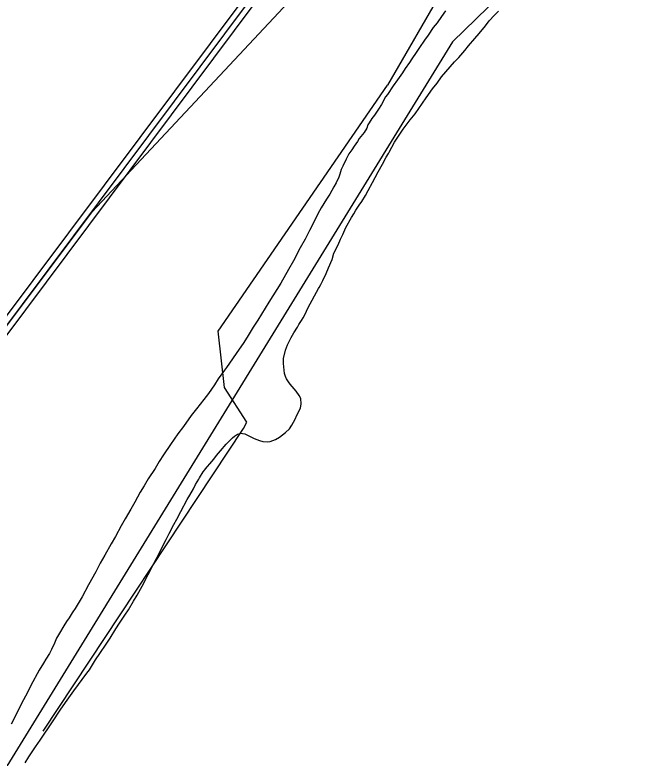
# Model space of a CAD drawing. Extents: x 3355724 to 3393621, y 594744 to 620174.
# Drawn here: x 3362947 to 3364516, y 602094 to 603981 of the extents above; entities that cross this region are included whole.
import ezdxf

# ---------------------------------------------------------------- set-up
doc = ezdxf.new("R2010")
doc.units = 0
for name, color, linetype in [('V-ROAD-CNTR', 7, 'Continuous'), ('V-SITE-VEGE', 7, 'Continuous'), ('V-TOPO-SHOR', 7, 'Continuous'), ('V-UTIL-LINE', 7, 'Continuous')]:
    doc.layers.add(name, color=color, linetype=linetype)

msp = doc.modelspace()

# ---------------------------------------------------------------- linework, layer by layer
at = {"layer": 'V-ROAD-CNTR'}
for points in [[(3365608.1, 606361.6), (3365604.5, 606349.4), (3365597.5, 606319.8), (3365426.9, 606011.5), (3365282.1, 605723.1), (3365159.8, 605480.8), (3365092.5, 605317.2), (3365068.2, 605283.4), (3365052.5, 605271.7), (3364787.5, 605066.8), (3364327.4, 604729), (3364296.5, 604702.4), (3364261.4, 604673.4), (3363762.3, 604219.1), (3363586.7, 604084.1), (3363567, 604065.7), (3363533.9, 604030.6), (3362631.9, 602825.4), (3361819.1, 601774.4), (3361797.9, 601745.3), (3361789.5, 601727.1), (3361787.9, 601713.6), (3361760.1, 601307.1), (3361715, 600678.7)], [(3365622.5, 606357.3), (3365619, 606345.6), (3365611.6, 606314.3), (3365440.1, 606004.5), (3365295.5, 605716.3), (3365173.4, 605474.5), (3365105.7, 605309.9), (3365079, 605272.8), (3365061.6, 605259.8), (3364796.6, 605054.8), (3364336.7, 604717.3), (3364306.1, 604691), (3364271.2, 604662.1), (3363771.9, 604207.6), (3363596.4, 604072.7), (3363577.6, 604055), (3363545.4, 604020.9), (3362643.9, 602816.3), (3361831.1, 601765.4), (3361810.9, 601737.7), (3361804.1, 601723), (3361802.9, 601712.2), (3361775.1, 601306.1), (3361729.5, 600672.3)], [(3365636.8, 606353.1), (3365633.5, 606341.7), (3365625.7, 606308.9), (3365453.4, 605997.5), (3365308.9, 605709.6), (3365187.1, 605468.3), (3365118.9, 605302.6), (3365089.8, 605262.2), (3365070.7, 605247.8), (3364805.6, 605042.8), (3364346.1, 604705.5), (3364315.8, 604679.5), (3364281, 604650.7), (3363781.6, 604196.1), (3363606.1, 604061.3), (3363588.2, 604044.4), (3363556.9, 604011.2), (3362655.8, 602807.2), (3361843.1, 601756.4), (3361823.9, 601730), (3361818.7, 601718.8), (3361817.8, 601710.9), (3361790, 601305), (3361746.2, 600694.2)]]:
    msp.add_lwpolyline(points, dxfattribs=at)
at = {"layer": 'V-SITE-VEGE'}
for p, q in [((3364031.5, 603976.7), (3364020.1, 603961.2)), ((3364041.8, 603991.6), (3364031.5, 603976.7)), ((3364152.3, 603965.8), (3364166.1, 603980.1)), ((3364166.1, 603980.1), (3364175.8, 603990.4)), ((3364020.1, 603961.2), (3364010.3, 603948.7)), ((3364143.1, 603953.2), (3364152.3, 603965.8)), ((3364010.3, 603948.7), (3363997.7, 603929.8)), ((3364127.1, 603933.7), (3364143.1, 603953.2)), ((3363997.7, 603929.8), (3363988, 603917.2)), ((3364099.6, 603902.2), (3364115.6, 603921.1)), ((3364115.6, 603921.1), (3364127.1, 603933.7)), ((3363988, 603917.2), (3363975.4, 603898.3)), ((3364090.4, 603890.8), (3364099.6, 603902.2)), ((3363967.3, 603885.7), (3363955.9, 603869.1)), ((3363975.4, 603898.3), (3363967.3, 603885.7)), ((3364080.1, 603878.8), (3364090.4, 603890.8)), ((3363955.9, 603869.1), (3363949.6, 603860.5)), ((3364064.7, 603862.2), (3364075, 603872.5)), ((3364075, 603872.5), (3364080.1, 603878.8)), ((3363939.3, 603845.1), (3363932.4, 603834.2)), ((3363949.6, 603860.5), (3363939.3, 603845.1)), ((3364030.9, 603823.3), (3364064.7, 603862.2)), ((3363932.4, 603834.2), (3363919.8, 603815.9)), ((3363919.8, 603815.9), (3363908.9, 603801)), ((3364008.5, 603792.9), (3364020, 603807.8)), ((3364020, 603807.8), (3364030.9, 603823.3)), ((3363908.9, 603801), (3363894, 603779.2)), ((3363991.9, 603770.6), (3364008.5, 603792.9)), ((3363889.4, 603772.9), (3363878.5, 603753.5)), ((3363894, 603779.2), (3363889.4, 603772.9)), ((3363964.4, 603730), (3363991.9, 603770.6)), ((3363878.5, 603753.5), (3363871.1, 603742)), ((3363871.1, 603742), (3363860.8, 603726.6)), ((3363853.9, 603718), (3363847.6, 603707.1)), ((3363860.8, 603726.6), (3363853.9, 603718)), ((3363934, 603691.1), (3363951.8, 603714.5)), ((3363951.8, 603714.5), (3363964.4, 603730)), ((3363841.3, 603693.4), (3363834.4, 603682.5)), ((3363844.2, 603702), (3363841.3, 603693.4)), ((3363847.6, 603707.1), (3363844.2, 603702)), ((3363834.4, 603682.5), (3363822.5, 603666.8)), ((3363911.7, 603657.9), (3363923.7, 603675.6)), ((3363923.7, 603675.6), (3363934, 603691.1)), ((3363817.8, 603659.3), (3363809.3, 603647.9)), ((3363822.5, 603666.8), (3363817.8, 603659.3)), ((3363898.5, 603632.7), (3363911.7, 603657.9)), ((3363803.4, 603638.5), (3363796.1, 603627.8)), ((3363809.3, 603647.9), (3363803.4, 603638.5)), ((3363796.1, 603627.8), (3363789, 603614.5)), ((3363881.3, 603602.3), (3363891.1, 603620.1)), ((3363891.1, 603620.1), (3363896.8, 603628.7)), ((3363896.8, 603628.7), (3363898.5, 603632.7)), ((3363789, 603614.5), (3363781, 603596.8)), ((3363870.4, 603582.9), (3363881.3, 603602.3)), ((3363776.6, 603588.2), (3363772.9, 603576.6)), ((3363781, 603596.8), (3363776.6, 603588.2)), ((3363863, 603568), (3363870.4, 603582.9)), ((3363770.8, 603568.6), (3363763.3, 603554.9)), ((3363772.9, 603576.6), (3363770.8, 603568.6)), ((3363856.1, 603555.4), (3363863, 603568)), ((3363757.8, 603544.5), (3363747.2, 603526.1)), ((3363763.3, 603554.9), (3363757.8, 603544.5)), ((3363845.2, 603534.8), (3363856.1, 603555.4)), ((3363747.2, 603526.1), (3363739, 603513.2)), ((3363828.6, 603507.3), (3363837.8, 603522.8)), ((3363837.8, 603522.8), (3363845.2, 603534.8)), ((3363739, 603513.2), (3363725.4, 603491.4)), ((3363822.3, 603497.6), (3363828.6, 603507.3)), ((3363725.4, 603491.4), (3363717.1, 603475.9)), ((3363808.6, 603475.8), (3363813.7, 603485)), ((3363813.7, 603485), (3363822.3, 603497.6)), ((3363717.1, 603475.9), (3363705.6, 603451.7)), ((3363788.5, 603440.9), (3363802.8, 603466.7)), ((3363802.8, 603466.7), (3363808.6, 603475.8)), ((3363705.6, 603451.7), (3363696.1, 603433.4)), ((3363696.1, 603433.4), (3363684.7, 603411.8)), ((3363780.5, 603423.2), (3363788.5, 603440.9)), ((3363684.7, 603411.8), (3363672.1, 603389.5)), ((3363769, 603397.4), (3363774.7, 603411.2)), ((3363774.7, 603411.2), (3363780.5, 603423.2)), ((3363758.1, 603375.7), (3363769, 603397.4)), ((3363672.1, 603389.5), (3363655.5, 603356.7)), ((3363753.5, 603360.2), (3363758.1, 603375.7)), ((3363655.5, 603356.7), (3363642.9, 603334.1)), ((3363743.8, 603338.5), (3363753.5, 603360.2)), ((3363642.9, 603334.1), (3363623.3, 603300)), ((3363738.1, 603324.7), (3363743.8, 603338.5)), ((3363730, 603306.4), (3363738.1, 603324.7)), ((3363623.3, 603300), (3363592.9, 603251.2)), ((3363720.9, 603288.7), (3363724.9, 603296.7)), ((3363724.9, 603296.7), (3363730, 603306.4)), ((3363692.5, 603237.6), (3363719.1, 603286.4)), ((3363719.1, 603286.4), (3363720.9, 603288.7)), ((3363592.9, 603251.2), (3363564.8, 603205.6)), ((3363679.5, 603212), (3363686.2, 603224.6)), ((3363686.2, 603224.6), (3363688.2, 603229)), ((3363688.2, 603229), (3363692.5, 603237.6)), ((3363564.8, 603205.6), (3363553.1, 603188.1)), ((3363669, 603195.2), (3363675.2, 603204.9)), ((3363675.2, 603204.9), (3363679.5, 603212)), ((3363553.1, 603188.1), (3363537.2, 603162.6)), ((3363656.4, 603174), (3363665.4, 603188)), ((3363665.4, 603188), (3363669, 603195.2)), ((3363649.4, 603162.2), (3363656.4, 603174)), ((3363527, 603146.8), (3363511.5, 603123.6)), ((3363537.2, 603162.6), (3363527, 603146.8)), ((3363639.9, 603143.1), (3363649.4, 603162.2)), ((3363630.2, 603108.9), (3363634.6, 603129.7)), ((3363634.6, 603129.7), (3363639.9, 603143.1)), ((3363500.7, 603107.8), (3363485.2, 603085.7)), ((3363511.5, 603123.6), (3363500.7, 603107.8)), ((3363630.1, 603096.1), (3363630.2, 603108.9)), ((3363631.3, 603078.8), (3363630.1, 603096.1)), ((3363479.8, 603078.5), (3363464.3, 603056.7)), ((3363485.2, 603085.7), (3363479.8, 603078.5)), ((3363632.4, 603070), (3363631.3, 603078.8)), ((3363634.7, 603062.5), (3363632.4, 603070)), ((3363464.3, 603056.7), (3363454.6, 603042)), ((3363637.5, 603056.9), (3363634.7, 603062.5)), ((3363642.7, 603049), (3363637.5, 603056.9)), ((3363454.6, 603042), (3363439.1, 603019.5)), ((3363646.8, 603043), (3363642.7, 603049)), ((3363662, 603025.9), (3363646.8, 603043)), ((3363439.1, 603019.5), (3363427.9, 603004.1)), ((3363669.6, 603014.7), (3363662, 603025.9)), ((3363673.8, 603006.8), (3363669.6, 603014.7)), ((3363427.9, 603004.1), (3363409, 602980.6)), ((3363675.1, 602993.2), (3363673.8, 603006.8)), ((3363409, 602980.6), (3363395.5, 602963.5)), ((3363664.1, 602965), (3363672.9, 602982.3)), ((3363672.9, 602982.3), (3363675.1, 602993.2)), ((3363395.5, 602963.5), (3363375.5, 602936)), ((3363659.7, 602954.5), (3363664.1, 602965)), ((3363645.2, 602930.1), (3363651.4, 602939)), ((3363651.4, 602939), (3363659.7, 602954.5)), ((3363375.5, 602936), (3363361.6, 602917.4)), ((3363619.5, 602908.6), (3363635, 602920.5)), ((3363635, 602920.5), (3363645.2, 602930.1)), ((3363361.6, 602917.4), (3363342.6, 602890.2)), ((3363491.8, 602898.7), (3363499.9, 602907.2)), ((3363499.9, 602907.2), (3363505.1, 602911.4)), ((3363505.1, 602911.4), (3363513, 602916.2)), ((3363513, 602916.2), (3363517.1, 602917.6)), ((3363517.1, 602917.6), (3363519.7, 602918.6)), ((3363519.7, 602918.6), (3363526, 602918.3)), ((3363526, 602918.3), (3363531.4, 602917.4)), ((3363531.4, 602917.4), (3363555.5, 602905.1)), ((3363555.5, 602905.1), (3363568.6, 602900.3)), ((3363568.6, 602900.3), (3363577.3, 602898.1)), ((3363596, 602898.1), (3363609.8, 602903.1)), ((3363609.8, 602903.1), (3363619.5, 602908.6)), ((3363342.6, 602890.2), (3363325.1, 602863.7)), ((3363469.7, 602874.2), (3363484.6, 602891.2)), ((3363484.6, 602891.2), (3363491.8, 602898.7)), ((3363577.3, 602898.1), (3363589, 602897.3)), ((3363589, 602897.3), (3363596, 602898.1)), ((3363325.1, 602863.7), (3363313.8, 602846.9)), ((3363459.7, 602862.1), (3363469.7, 602874.2)), ((3363313.8, 602846.9), (3363303.6, 602829.3)), ((3363442.8, 602841.1), (3363452.7, 602853.2)), ((3363452.7, 602853.2), (3363459.7, 602862.1)), ((3363303.6, 602829.3), (3363285.8, 602802.8)), ((3363425.9, 602820.8), (3363429.7, 602825.8)), ((3363429.7, 602825.8), (3363432, 602828.2)), ((3363432, 602828.2), (3363437, 602834.3)), ((3363437, 602834.3), (3363442.8, 602841.1)), ((3363414.5, 602802.1), (3363416.5, 602805.7)), ((3363416.5, 602805.7), (3363425.9, 602820.8)), ((3363285.8, 602802.8), (3363276, 602785.2)), ((3363401.2, 602777.7), (3363406.7, 602788.5)), ((3363406.7, 602788.5), (3363414.5, 602802.1)), ((3363265.8, 602769.1), (3363252.1, 602743.5)), ((3363276, 602785.2), (3363265.8, 602769.1)), ((3363391.8, 602761.5), (3363401.2, 602777.7)), ((3363369.3, 602719.8), (3363385.5, 602750.3)), ((3363385.5, 602750.3), (3363391.8, 602761.5)), ((3363252.1, 602743.5), (3363242.2, 602726.3)), ((3363242.2, 602726.3), (3363227.7, 602701.1)), ((3363358.7, 602700.7), (3363369.3, 602719.8)), ((3363227.7, 602701.1), (3363217.6, 602683.9)), ((3363351.6, 602687), (3363358.7, 602700.7)), ((3363217.6, 602683.9), (3363203.4, 602656.9)), ((3363339.4, 602664.4), (3363351.6, 602687)), ((3363203.4, 602656.9), (3363192, 602638.2)), ((3363331.5, 602648.5), (3363339.4, 602664.4)), ((3363192, 602638.2), (3363175.6, 602609.1)), ((3363318, 602622.6), (3363331.5, 602648.5)), ((3363313.7, 602613.2), (3363318, 602622.6)), ((3363175.6, 602609.1), (3363164.5, 602588.6)), ((3363300.2, 602587.7), (3363313.7, 602613.2)), ((3363164.5, 602588.6), (3363152.7, 602567.1)), ((3363271, 602530.8), (3363300.2, 602587.7)), ((3363152.7, 602567.1), (3363134.3, 602534)), ((3363134.3, 602534), (3363118.1, 602503)), ((3363258.4, 602507.8), (3363271, 602530.8)), ((3363249, 602492.7), (3363258.4, 602507.8)), ((3363118.1, 602503), (3363100.9, 602473.6)), ((3363235.8, 602470.4), (3363249, 602492.7)), ((3363100.9, 602473.6), (3363095.1, 602465.4)), ((3363226.4, 602456.8), (3363235.8, 602470.4)), ((3363085.3, 602450.3), (3363078.7, 602440.6)), ((3363092.8, 602462.9), (3363085.3, 602450.3)), ((3363095.1, 602465.4), (3363092.8, 602462.9)), ((3363213.2, 602436.1), (3363226.4, 602456.8)), ((3363071.7, 602429.5), (3363060.8, 602411.2)), ((3363078.7, 602440.6), (3363071.7, 602429.5)), ((3363203.9, 602421.7), (3363213.2, 602436.1)), ((3363060.8, 602411.2), (3363053.3, 602398.3)), ((3363189.5, 602398.8), (3363203.9, 602421.7)), ((3363053.3, 602398.3), (3363047.7, 602386)), ((3363179, 602383.4), (3363189.5, 602398.8)), ((3363047.7, 602386), (3363040.5, 602369.4)), ((3363163, 602359.4), (3363179, 602383.4)), ((3363035.4, 602359.7), (3363026.4, 602345)), ((3363040.5, 602369.4), (3363035.4, 602359.7)), ((3363152.6, 602343.3), (3363163, 602359.4)), ((3363020.5, 602334.9), (3363008.9, 602317)), ((3363026.4, 602345), (3363020.5, 602334.9)), ((3363136.6, 602318.2), (3363152.6, 602343.3)), ((3363008.9, 602317), (3362987.6, 602278.5)), ((3363130, 602309.6), (3363136.6, 602318.2)), ((3363096.8, 602264.3), (3363130, 602309.6)), ((3362987.6, 602278.5), (3362979.3, 602260.5)), ((3362979.3, 602260.5), (3362964.3, 602232.1)), ((3363075.9, 602234.9), (3363096.8, 602264.3)), ((3362964.3, 602232.1), (3362954, 602211.2)), ((3363062.4, 602215.3), (3363075.9, 602234.9)), ((3362954, 602211.2), (3362937.8, 602180.2)), ((3363042.9, 602185.9), (3363062.4, 602215.3)), ((3363011.9, 602139.3), (3363042.9, 602185.9)), ((3362999.9, 602122.2), (3363011.9, 602139.3)), ((3362983.2, 602097.1), (3362999.9, 602122.2)), ((3362973.4, 602081.7), (3362983.2, 602097.1))]:
    msp.add_line(p, q, dxfattribs=at)
at = {"layer": 'V-TOPO-SHOR'}
for points in [[(3361722.1, 600193.7), (3361681.5, 600417.3), (3361729.2, 600521.3), (3361752.8, 600657.1), (3361776, 600968.8), (3361806.3, 601576.1), (3361821.9, 601719.9), (3363143.6, 603481), (3363916.4, 604306), (3364259.2, 604586.5), (3364522.3, 604794.9), (3365000.8, 605139.7), (3365064.5, 605195.8), (3365152.1, 605307.9), (3365382.5, 605803.8), (3365509.5, 606115.7), (3365605.4, 606124), (3365653.3, 606116.1), (3365511.2, 605492.6), (3365304.1, 605236.4), (3364929.5, 604883.8), (3364427.5, 604395.2), (3364036.9, 604050.6), (3363893.7, 603802.6)], [(3363019.2, 602162.5), (3363528.5, 602930.8), (3363536.4, 602946.8), (3363480.3, 603034.5), (3363463.9, 603178.3), (3363893.7, 603802.6)]]:
    msp.add_lwpolyline(points, dxfattribs=at)
at = {"layer": 'V-UTIL-LINE'}
msp.add_lwpolyline([(3366247.6, 608289.7), (3365230.6, 605050.9), (3364059.1, 603912.9), (3362653, 601628.6), (3361928.5, 600142.8)], dxfattribs=at)

doc.saveas('drawing.dxf')
